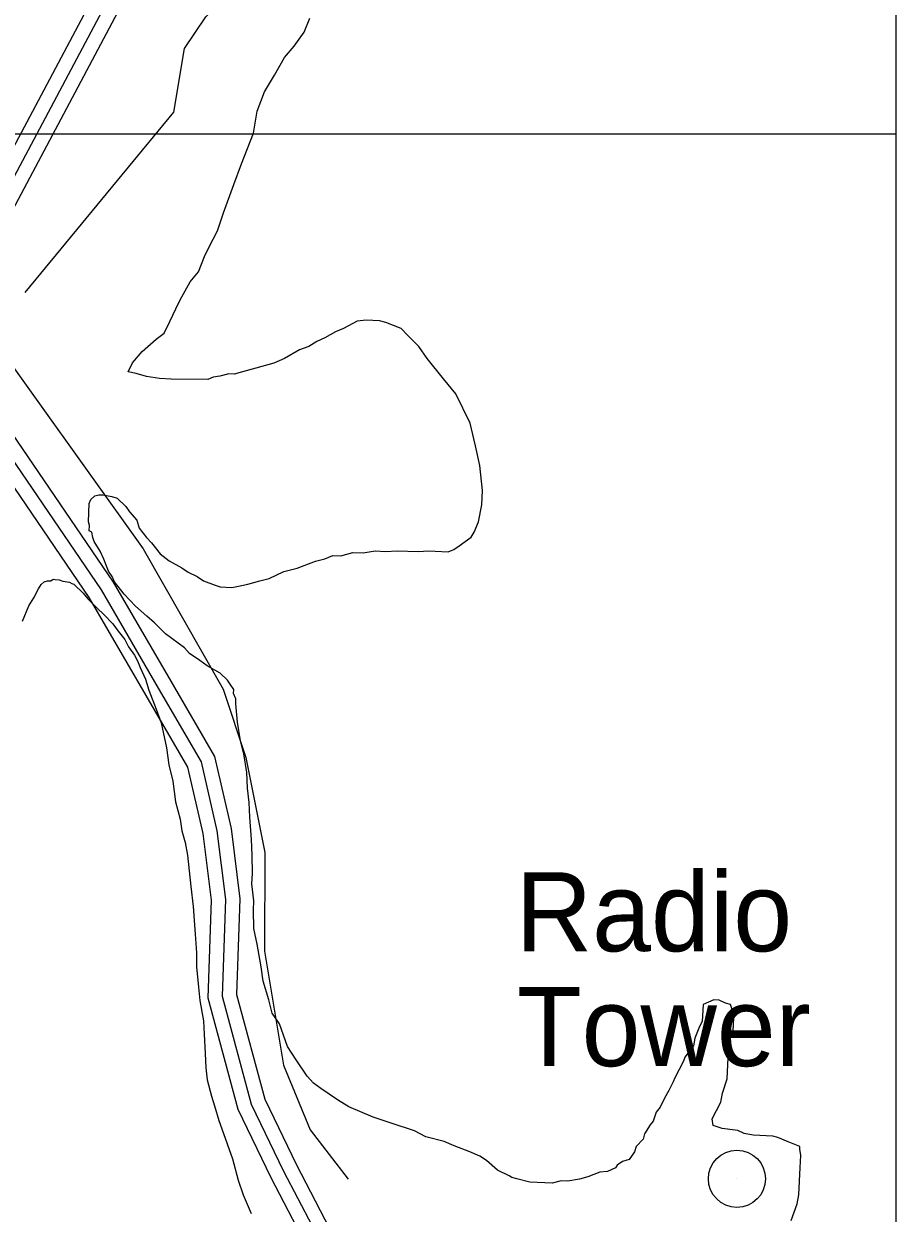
# Model space of a CAD drawing. Extents: x 3245246 to 3283090, y 806824 to 832173.
# Drawn here: x 3279918 to 3280834, y 817128 to 818377 of the extents above; entities that cross this region are included whole.
import ezdxf

# ---------------------------------------------------------------- set-up
doc = ezdxf.new("R2010")
doc.units = 0
for name, color, linetype in [('V-GRID-FRAM', 7, 'Continuous'), ('V-GRID-MAJR', 7, 'Continuous'), ('V-ROAD-CNTR', 7, 'Continuous'), ('V-SITE-VEGE', 7, 'Continuous'), ('V-TOPO-SHOR', 7, 'Continuous'), ('V-TOPO-TOWR', 7, 'Continuous'), ('V-TOPO-TOWR-IDEN', 7, 'Continuous')]:
    doc.layers.add(name, color=color, linetype=linetype)

msp = doc.modelspace()

# ---------------------------------------------------------------- linework, layer by layer
at = {"layer": 'V-GRID-FRAM'}
msp.add_lwpolyline([(3249428.8, 830400), (3280833.3, 830386.3), (3280833.3, 812199.6), (3249412.9, 812213.3), (3249428.8, 830400)], dxfattribs=at)
at = {"layer": 'V-GRID-MAJR'}
msp.add_spline([(3249418.2, 818275.5), (3254654, 818271.3), (3259889.9, 818267.9), (3265125.8, 818265.2), (3270361.6, 818263.3), (3275597.5, 818262.2), (3280833.3, 818261.8)], degree=3, dxfattribs=at)
at = {"layer": 'V-ROAD-CNTR'}
for points in [[(3279860.1, 818127), (3280012.6, 818414.1), (3280136.3, 818652.9), (3280220.2, 818817.3), (3280286.3, 818952.8)], [(3279873.3, 818120), (3280025.9, 818407.2), (3280149.7, 818646.1), (3280233.6, 818810.6), (3280300.1, 818946.8)], [(3279846.9, 818134), (3279999.4, 818421.1), (3280123, 818659.8), (3280206.8, 818824), (3280260.5, 818934.1)], [(3279825.9, 818057.7), (3279866.2, 818004.7), (3280011.9, 817791), (3280072.3, 817687.1), (3280118.3, 817607.9), (3280135.6, 817532.3), (3280144.9, 817458.5), (3280141.4, 817357.8), (3280171, 817248.1), (3280204.2, 817179), (3280248.8, 817093.4), (3280438.4, 816767.8), (3280694.5, 816329.9), (3280833.7, 816090.9), (3280812.4, 816126.2)], [(3279818.7, 818042.5), (3279854, 817995.9), (3279999.2, 817783), (3280059.3, 817679.6), (3280104.2, 817602.3), (3280120.8, 817529.7), (3280129.9, 817457.8), (3280126.4, 817356.1), (3280156.9, 817242.8), (3280190.8, 817172.3), (3280235.7, 817086.2), (3280425.5, 816760.3), (3280681.5, 816322.3), (3280820.7, 816083.4), (3280831.1, 816065.2)], [(3279812.2, 818026.2), (3279841.8, 817987.1), (3279986.5, 817775), (3280046.3, 817672), (3280090.1, 817596.7), (3280106, 817527.1), (3280114.8, 817457.1), (3280111.3, 817354.3), (3280142.8, 817237.6), (3280177.4, 817165.6), (3280222.6, 817078.9), (3280412.5, 816752.7), (3280668.6, 816314.7), (3280807.7, 816075.9), (3280830, 816036.8)]]:
    msp.add_lwpolyline(points, dxfattribs=at)
at = {"layer": 'V-SITE-VEGE'}
for p, q in [((3280833.3, 819054), (3280833.3, 817053.6)), ((3280212.2, 818368.5), (3280218.4, 818383.3)), ((3280201.9, 818353.9), (3280212.2, 818368.5)), ((3280191.7, 818342), (3280201.9, 818353.9)), ((3280181.2, 818323.2), (3280191.7, 818342)), ((3280170.8, 818305.9), (3280181.2, 818323.2)), ((3280162.9, 818285.6), (3280170.8, 818305.9)), ((3280159.1, 818262.5), (3280162.9, 818285.6)), ((3280146.6, 818230.1), (3280159.1, 818262.5)), ((3280138.7, 818208.5), (3280146.6, 818230.1)), ((3280127.7, 818178.8), (3280138.7, 818208.5)), ((3280121.3, 818159.9), (3280127.7, 818178.8)), ((3280112.2, 818142.4), (3280121.3, 818159.9)), ((3280107.7, 818133), (3280112.2, 818142.4)), ((3280101.4, 818116.9), (3280107.7, 818133)), ((3280092.7, 818106.3), (3280101.4, 818116.9)), ((3280082.2, 818087.5), (3280092.7, 818106.3)), ((3280077.6, 818078.1), (3280082.2, 818087.5)), ((3280071.5, 818064.7), (3280077.6, 818078.1)), ((3280065.4, 818052.6), (3280071.5, 818064.7)), ((3280267.9, 818065), (3280253.8, 818057.5)), ((3280277.6, 818066), (3280267.9, 818065)), ((3280291.3, 818065.3), (3280277.6, 818066)), ((3280298.1, 818063.6), (3280291.3, 818065.3)), ((3280314.3, 818057.4), (3280298.1, 818063.6)), ((3280056.9, 818046.2), (3280065.4, 818052.6)), ((3280245.4, 818053.7), (3280234.1, 818047.4)), ((3280253.8, 818057.5), (3280245.4, 818053.7)), ((3280320.8, 818050.2), (3280314.3, 818057.4)), ((3280332.6, 818038.6), (3280320.8, 818050.2)), ((3280042.5, 818033.1), (3280056.9, 818046.2)), ((3280217.2, 818038.6), (3280207.4, 818034.9)), ((3280225.7, 818043.7), (3280217.2, 818038.6)), ((3280234.1, 818047.4), (3280225.7, 818043.7)), ((3280341.6, 818025.9), (3280332.6, 818038.6)), ((3280032.3, 818021.2), (3280042.5, 818033.1)), ((3280191.9, 818026), (3280180.7, 818021.1)), ((3280207.4, 818034.9), (3280191.9, 818026)), ((3280358.5, 818004.5), (3280341.6, 818025.9)), ((3280027.8, 818011.8), (3280032.3, 818021.2)), ((3280180.7, 818021.1), (3280138.9, 818009.3)), ((3280035.9, 818010.1), (3280027.8, 818011.8)), ((3280046.8, 818006.8), (3280035.9, 818010.1)), ((3280060.4, 818004.8), (3280046.8, 818006.8)), ((3280072.7, 818004.2), (3280060.4, 818004.8)), ((3280111.2, 818003.8), (3280072.7, 818004.2)), ((3280116.8, 818006.2), (3280111.2, 818003.8)), ((3280123.7, 818007.3), (3280116.8, 818006.2)), ((3280133.4, 818009.6), (3280123.7, 818007.3)), ((3280138.9, 818009.3), (3280133.4, 818009.6)), ((3280371.5, 817988.7), (3280358.5, 818004.5)), ((3280386.5, 817957.8), (3280371.5, 817988.7)), ((3280392.2, 817934.2), (3280386.5, 817957.8)), ((3280396.8, 817913.4), (3280392.2, 817934.2)), ((3280399.6, 817887.1), (3280396.8, 817913.4)), ((3279986.9, 817873.6), (3279988.5, 817877.7)), ((3279988.5, 817877.7), (3279992.8, 817881.6)), ((3279992.8, 817881.6), (3279997, 817882.8)), ((3279997, 817882.8), (3280001.1, 817882.6)), ((3280001.1, 817882.6), (3280010.6, 817880.8)), ((3280010.6, 817880.8), (3280016, 817879.1)), ((3280016, 817879.1), (3280025.2, 817870.4)), ((3280398.9, 817872.1), (3280399.6, 817887.1)), ((3279986, 817854.4), (3279986.9, 817873.6)), ((3280025.2, 817870.4), (3280029.1, 817864.8)), ((3280029.1, 817864.8), (3280036.9, 817856.2)), ((3280395.3, 817854.4), (3280398.9, 817872.1)), ((3279987.2, 817850.3), (3279986, 817854.4)), ((3279986.9, 817844.8), (3279987.2, 817850.3)), ((3280036.9, 817856.2), (3280039.3, 817847.8)), ((3280390.7, 817843.6), (3280395.3, 817854.4)), ((3279989.6, 817843.3), (3279986.9, 817844.8)), ((3279990.7, 817837.7), (3279989.6, 817843.3)), ((3279991.9, 817833.6), (3279990.7, 817837.7)), ((3280039.3, 817847.8), (3280047, 817837.8)), ((3280047, 817837.8), (3280052.3, 817832.1)), ((3280374.9, 817829.2), (3280387.7, 817838.2)), ((3280387.7, 817838.2), (3280390.7, 817843.6)), ((3279998.3, 817823.6), (3279991.9, 817833.6)), ((3280052.3, 817832.1), (3280061.3, 817820.7)), ((3280363.6, 817822.9), (3280369.3, 817825.4)), ((3280369.3, 817825.4), (3280374.9, 817829.2)), ((3280002, 817815.2), (3279998.3, 817823.6)), ((3280006.9, 817802.6), (3280002, 817815.2)), ((3280061.3, 817820.7), (3280070.6, 817813.4)), ((3280070.6, 817813.4), (3280084, 817805.9)), ((3280204.9, 817805.7), (3280224.4, 817813)), ((3280224.4, 817813), (3280234.2, 817815.3)), ((3280234.2, 817815.3), (3280242.6, 817819)), ((3280242.6, 817819), (3280250.8, 817818.6)), ((3280250.8, 817818.6), (3280263.3, 817822.1)), ((3280263.3, 817822.1), (3280274.3, 817821.6)), ((3280274.3, 817821.6), (3280286.8, 817823.8)), ((3280286.8, 817823.8), (3280297.7, 817823.3)), ((3280297.7, 817823.3), (3280310.1, 817824)), ((3280310.1, 817824), (3280332.1, 817823)), ((3280332.1, 817823), (3280343.1, 817823.9)), ((3280343.1, 817823.9), (3280349.9, 817823.5)), ((3280349.9, 817823.5), (3280363.6, 817822.9)), ((3280010.8, 817797), (3280006.9, 817802.6)), ((3280084, 817805.9), (3280090.7, 817801.4)), ((3280090.7, 817801.4), (3280100.1, 817796.9)), ((3280175.5, 817794.7), (3280191, 817802.2)), ((3280191, 817802.2), (3280204.9, 817805.7)), ((3279933.5, 817783.8), (3279936.5, 817788.4)), ((3279936.5, 817788.4), (3279939.5, 817791.2)), ((3279939.5, 817791.2), (3279943, 817792.3)), ((3279943, 817792.3), (3279946.4, 817792.3)), ((3279946.4, 817792.3), (3279948.8, 817794)), ((3279948.8, 817794), (3279951.1, 817793.9)), ((3279951.1, 817793.9), (3279955.1, 817793.3)), ((3279955.1, 817793.3), (3279959.2, 817792)), ((3279959.2, 817792), (3279966.1, 817790.8)), ((3279966.1, 817790.8), (3279968.4, 817789.6)), ((3279968.4, 817789.6), (3279970.7, 817788.9)), ((3279970.7, 817788.9), (3279980.4, 817779.5)), ((3280013.3, 817791.3), (3280010.8, 817797)), ((3280023.6, 817778.5), (3280013.3, 817791.3)), ((3280100.1, 817796.9), (3280106.7, 817792.4)), ((3280106.7, 817792.4), (3280118.9, 817787.7)), ((3280118.9, 817787.7), (3280124.3, 817786.1)), ((3280143.5, 817786.6), (3280153.3, 817788.9)), ((3280153.3, 817788.9), (3280165.8, 817792.4)), ((3280165.8, 817792.4), (3280175.5, 817794.7)), ((3279928.7, 817774.6), (3279933.5, 817783.8)), ((3279980.4, 817779.5), (3279985.5, 817773.6)), ((3280035.4, 817765.6), (3280023.6, 817778.5)), ((3280124.3, 817786.1), (3280136.6, 817785.5)), ((3280136.6, 817785.5), (3280143.5, 817786.6)), ((3279916.7, 817749.9), (3279923.4, 817766)), ((3279923.4, 817766), (3279928.7, 817774.6)), ((3279985.5, 817773.6), (3279995.1, 817763.6)), ((3279995.1, 817763.6), (3280002, 817757.1)), ((3280047.3, 817755.4), (3280035.4, 817765.6)), ((3280002, 817757.1), (3280011.6, 817747.1)), ((3280055.2, 817748.2), (3280047.3, 817755.4)), ((3280011.6, 817747.1), (3280017.3, 817739.5)), ((3280017.3, 817739.5), (3280024.1, 817730.7)), ((3280067, 817736.6), (3280055.2, 817748.2)), ((3280024.1, 817730.7), (3280028, 817723.1)), ((3280086.9, 817721.9), (3280067, 817736.6)), ((3280028, 817723.1), (3280034.2, 817714.3)), ((3280034.2, 817714.3), (3280037.6, 817708.4)), ((3280092.1, 817716.2), (3280086.9, 817721.9)), ((3280102.8, 817708.8), (3280092.1, 817716.2)), ((3280037.6, 817708.4), (3280040.3, 817701.4)), ((3280040.3, 817701.4), (3280045.9, 817689.2)), ((3280110.7, 817703), (3280102.8, 817708.8)), ((3280124.1, 817695.5), (3280110.7, 817703)), ((3280045.9, 817689.2), (3280049.2, 817677.5)), ((3280132, 817688.2), (3280124.1, 817695.5)), ((3280134.6, 817684), (3280132, 817688.2)), ((3280049.2, 817677.5), (3280056.9, 817657.7)), ((3280138.4, 817678.3), (3280134.6, 817684)), ((3280138.2, 817674.2), (3280138.4, 817678.3)), ((3280140.7, 817668.6), (3280138.2, 817674.2)), ((3280140.5, 817663.1), (3280140.7, 817668.6)), ((3280142.3, 817643.8), (3280140.5, 817663.1)), ((3280056.9, 817657.7), (3280062.4, 817643.1)), ((3280062.4, 817643.1), (3280067.8, 817617)), ((3280145.5, 817624.4), (3280142.3, 817643.8)), ((3280067.8, 817617), (3280070.3, 817599)), ((3280149, 817610.5), (3280145.5, 817624.4)), ((3280152.2, 817591.1), (3280149, 817610.5)), ((3280070.3, 817599), (3280074.7, 817582.1)), ((3280152.8, 817574.6), (3280152.2, 817591.1)), ((3280074.7, 817582.1), (3280077.2, 817560.1)), ((3280154.8, 817559.4), (3280152.8, 817574.6)), ((3280077.2, 817560.1), (3280082.1, 817542)), ((3280155.5, 817544.3), (3280154.8, 817559.4)), ((3280082.1, 817542), (3280084.1, 817529.8)), ((3280157.1, 817520.8), (3280155.5, 817544.3)), ((3280084.1, 817529.8), (3280087.4, 817517.6)), ((3280087.4, 817517.6), (3280090.1, 817504.2)), ((3280157.7, 817504.3), (3280157.1, 817520.8)), ((3280090.1, 817504.2), (3280093.5, 817471.2)), ((3280158.2, 817485.1), (3280157.7, 817504.3)), ((3280157.6, 817474.1), (3280158.2, 817485.1)), ((3280093.5, 817471.2), (3280096, 817450.3)), ((3280159.5, 817456.2), (3280157.6, 817474.1)), ((3280159.1, 817446.6), (3280159.5, 817456.2)), ((3280096, 817450.3), (3280097.8, 817421.3)), ((3280159.6, 817427.3), (3280159.1, 817446.6)), ((3280162.9, 817410.7), (3280159.6, 817427.3)), ((3280097.8, 817421.3), (3280099.2, 817401.6)), ((3280099.2, 817401.6), (3280099.5, 817387.1)), ((3280167.3, 817387.1), (3280162.9, 817410.7)), ((3280099.5, 817387.1), (3280101.5, 817365.7)), ((3280169.3, 817371.9), (3280167.3, 817387.1)), ((3280101.5, 817365.7), (3280103, 817351.7)), ((3280175.3, 817352.4), (3280169.3, 817371.9)), ((3280103, 817351.7), (3280106.6, 817330.2)), ((3280178.7, 817338.5), (3280175.3, 817352.4)), ((3280642.3, 817352.3), (3280636.7, 817349.9)), ((3280647.8, 817352.1), (3280642.3, 817352.3)), ((3280654.5, 817349), (3280647.8, 817352.1)), ((3280186.4, 817327.1), (3280178.7, 817338.5)), ((3280631.1, 817347.4), (3280630.2, 817329.6)), ((3280636.7, 817349.9), (3280631.1, 817347.4)), ((3280659.9, 817347.4), (3280654.5, 817349)), ((3280661.1, 817343.2), (3280659.9, 817347.4)), ((3280660.9, 817339.1), (3280661.1, 817343.2)), ((3280663.4, 817333.5), (3280660.9, 817339.1)), ((3280106.6, 817330.2), (3280107.5, 817316.3)), ((3280194.9, 817303.4), (3280186.4, 817327.1)), ((3280630.2, 817329.6), (3280627.2, 817324.2)), ((3280662.7, 817319.8), (3280663.4, 817333.5)), ((3280107.5, 817316.3), (3280108.3, 817296.1)), ((3280627.2, 817324.2), (3280622.5, 817312.1)), ((3280656.2, 817269.3), (3280658.3, 817313.1)), ((3280658.3, 817313.1), (3280662.7, 817319.8)), ((3280203.9, 817289.2), (3280194.9, 817303.4)), ((3280620.8, 817303.9), (3280612, 817292)), ((3280622.5, 817312.1), (3280620.8, 817303.9)), ((3280108.3, 817296.1), (3280109.2, 817281)), ((3280215.4, 817272.2), (3280203.9, 817289.2)), ((3280612, 817292), (3280610.4, 817287.9)), ((3280109.2, 817281), (3280110.7, 817268.2)), ((3280610.4, 817287.9), (3280601.3, 817270.5)), ((3280110.7, 817268.2), (3280115.1, 817251.3)), ((3280222, 817265), (3280215.4, 817272.2)), ((3280229.9, 817259.2), (3280222, 817265)), ((3280599.8, 817266.4), (3280595.2, 817257)), ((3280601.3, 817270.5), (3280599.8, 817266.4)), ((3280651.4, 817254.4), (3280656.2, 817269.3)), ((3280115.1, 817251.3), (3280118.3, 817240.9)), ((3280247.2, 817247.3), (3280229.9, 817259.2)), ((3280595.2, 817257), (3280590.7, 817249)), ((3280649.6, 817244.9), (3280651.4, 817254.4)), ((3280118.3, 817240.9), (3280122.7, 817225.7)), ((3280259.2, 817239.9), (3280247.2, 817247.3)), ((3280284.8, 817229.1), (3280259.2, 817239.9)), ((3280586.1, 817239.6), (3280581.8, 817234.3)), ((3280590.7, 817249), (3280586.1, 817239.6)), ((3280640.5, 817227.4), (3280649.6, 817244.9)), ((3280122.7, 817225.7), (3280126, 817217)), ((3280303.8, 817222.7), (3280284.8, 817229.1)), ((3280581.8, 817234.3), (3280578.6, 817224.9)), ((3280641.6, 817220.5), (3280640.5, 817227.4)), ((3280126, 817217), (3280137, 817185.5)), ((3280328.1, 817214.7), (3280303.8, 817222.7)), ((3280340.2, 817208.6), (3280328.1, 817214.7)), ((3280575.6, 817220.9), (3280569.7, 817211.5)), ((3280578.6, 817224.9), (3280575.6, 817220.9)), ((3280651, 817217.3), (3280641.6, 817220.5)), ((3280664.7, 817215.3), (3280651, 817217.3)), ((3280667.4, 817215.2), (3280664.7, 817215.3)), ((3280674.1, 817212.1), (3280667.4, 817215.2)), ((3280359.2, 817203.6), (3280340.2, 817208.6)), ((3280369.9, 817199), (3280359.2, 817203.6)), ((3280568.1, 817206.1), (3280560.8, 817198.2)), ((3280569.7, 817211.5), (3280568.1, 817206.1)), ((3280683.7, 817210.3), (3280674.1, 817212.1)), ((3280704.2, 817209.3), (3280683.7, 817210.3)), ((3280709.6, 817207.7), (3280704.2, 817209.3)), ((3280720.4, 817203.1), (3280709.6, 817207.7)), ((3280732.5, 817198.4), (3280720.4, 817203.1)), ((3280386.1, 817192.7), (3280369.9, 817199)), ((3280396.9, 817188.1), (3280386.1, 817192.7)), ((3280403.6, 817183.7), (3280396.9, 817188.1)), ((3280559.2, 817192.8), (3280553.3, 817184.8)), ((3280560.8, 817198.2), (3280559.2, 817192.8)), ((3280732.4, 817195.6), (3280732.5, 817198.4)), ((3280733.5, 817188.7), (3280732.4, 817195.6)), ((3280732.9, 817176.4), (3280733.5, 817188.7)), ((3280137, 817185.5), (3280143, 817162.8)), ((3280415.4, 817173.5), (3280403.6, 817183.7)), ((3280539.2, 817175.9), (3280530.8, 817172.2)), ((3280540.7, 817178.6), (3280539.2, 817175.9)), ((3280546.4, 817182.4), (3280540.7, 817178.6)), ((3280553.3, 817184.8), (3280546.4, 817182.4)), ((3280731.5, 817147.6), (3280732.9, 817176.4)), ((3280427.5, 817167.4), (3280415.4, 817173.5)), ((3280430.2, 817165.9), (3280427.5, 817167.4)), ((3280435.6, 817164.3), (3280430.2, 817165.9)), ((3280449.2, 817160.9), (3280435.6, 817164.3)), ((3280501.5, 817163.9), (3280489.1, 817161.8)), ((3280509.9, 817166.3), (3280501.5, 817163.9)), ((3280522.5, 817171.2), (3280509.9, 817166.3)), ((3280530.8, 817172.2), (3280522.5, 817171.2)), ((3280143, 817162.8), (3280148.5, 817147.7)), ((3280472.5, 817159.8), (3280449.2, 817160.9)), ((3280482.2, 817162.1), (3280472.5, 817159.8)), ((3280489.1, 817161.8), (3280482.2, 817162.1)), ((3280148.5, 817147.7), (3280156.8, 817127.9)), ((3280729.7, 817138.1), (3280731.5, 817147.6)), ((3280723.4, 817120.5), (3280729.7, 817138.1))]:
    msp.add_line(p, q, dxfattribs=at)
at = {"layer": 'V-TOPO-SHOR'}
for points in [[(3279919.5, 818095.2), (3280075.5, 818284.4), (3280086.7, 818351.2), (3280109, 818384.6), (3280153.6, 818429.2), (3280187, 818462.6)], [(3279872.1, 818065.5), (3280043.5, 817826.1), (3280127.2, 817678.6), (3280151.1, 817606.8), (3280171, 817507.1), (3280170.9, 817403.4), (3280190.8, 817283.7), (3280218.7, 817215.9), (3280258.6, 817164.1)]]:
    msp.add_lwpolyline(points, dxfattribs=at)
at = {"layer": 'V-TOPO-TOWR'}
msp.add_line((3280666.6, 817164.4), (3280666.6, 817164.4), dxfattribs=at)
msp.add_circle((3280666.6, 817164.4), 30, dxfattribs=at)

# ---------------------------------------------------------------- texts
at = {"layer": 'V-TOPO-TOWR-IDEN'}
for s, p in [('Radio', (3280434.5, 817403.3)), ('Tower', (3280435.8, 817282.7))]:
    msp.add_text(s, height=83, dxfattribs=at).set_placement(p)

doc.saveas('drawing.dxf')
